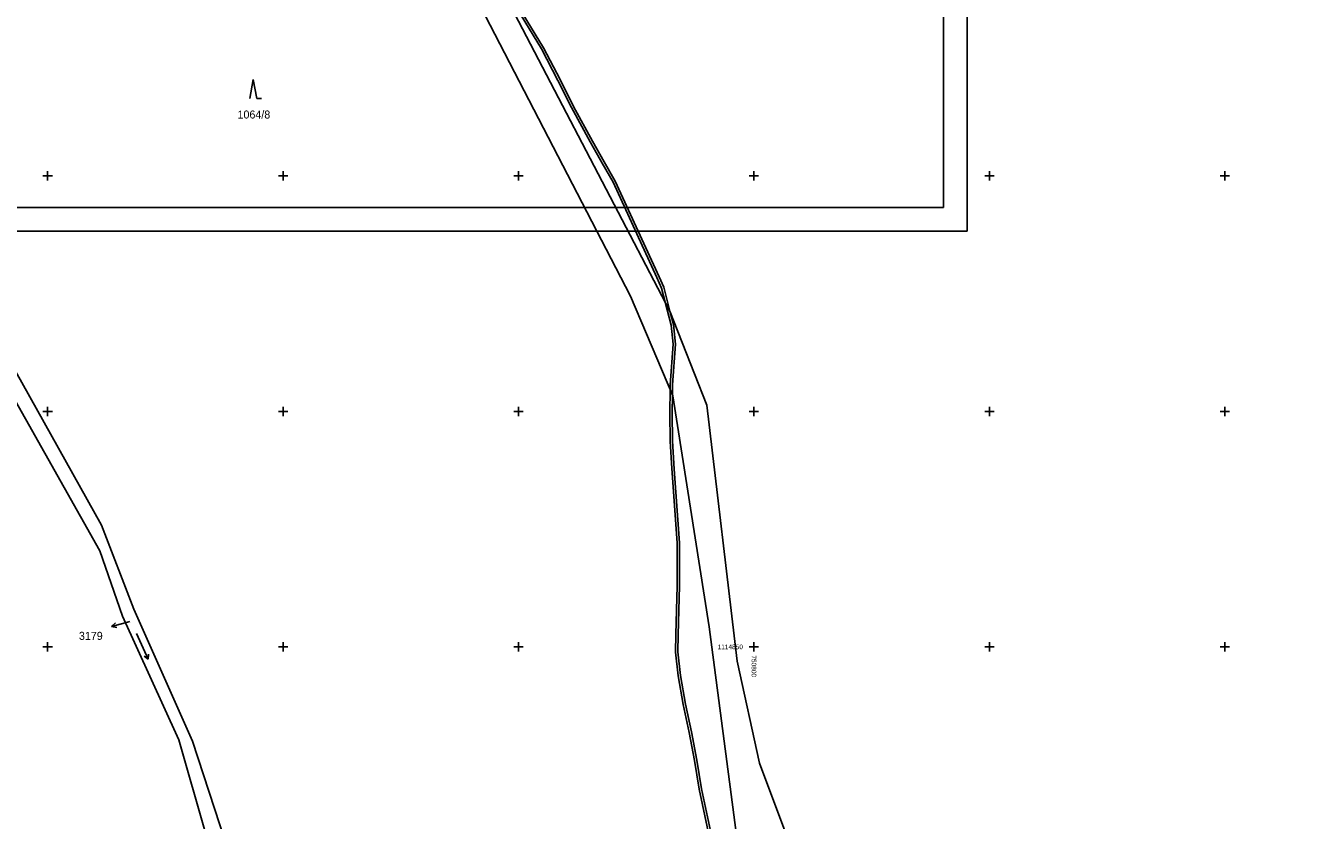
# Model space of a CAD drawing. Extents: x -776734 to -748832, y -1118122 to -976986.
# Drawn here: x -750954.7 to -750683.1, y -1114886.9 to -1114718.1 of the extents above; entities that cross this region are included whole.
import ezdxf

# ---------------------------------------------------------------- set-up
doc = ezdxf.new("R2010")
doc.units = 0
for name, color, linetype in [('KM_Hranice parcel', 7, 'Continuous'), ('KM_Parcelní čísla', 7, 'Continuous'), ('KM_Pop  PČ popisy', 7, 'Continuous'), ('KM_Věcná břemena k části', 7, 'Continuous'), ('KM_Značky kultur', 7, 'Continuous'), ('Legenda 1 rámy + tabulka + severka', 7, 'Continuous'), ('Level 61 Křížky', 7, 'Continuous')]:
    doc.layers.add(name, color=color, linetype=linetype)

msp = doc.modelspace()

# ---------------------------------------------------------------- linework, layer by layer
at = {"layer": 'KM_Hranice parcel'}
for points in [[(-750670.16, -1114976.1), (-750672.09, -1114956.8), (-750700.84, -1114952.52), (-750709.51, -1114952.05), (-750748.78, -1114936.22), (-750768.56, -1114928.51), (-750782.18, -1114919.09), (-750798.79, -1114874.71), (-750803.56, -1114853.05), (-750810, -1114798.7), (-750817.87, -1114778.74), (-750898.99, -1114623.24)], [(-750903.28, -1114626.63), (-750826.19, -1114775.52), (-750817.2, -1114796.72), (-750809.54, -1114845.73), (-750803.72, -1114890), (-750794.3, -1114916.76)], [(-750997.46, -1114741.7), (-750978.05, -1114765.28), (-750969.16, -1114778.52), (-750962.32, -1114788.16), (-750938.94, -1114829.62), (-750934.13, -1114843.48), (-750922.16, -1114869.76), (-750916.43, -1114889.76), (-750902.23, -1114930.6), (-750902.79, -1114933.66), (-750960.73, -1114993.79)], [(-750993.96, -1114740.18), (-750966.03, -1114775.14), (-750938.54, -1114824.14), (-750931.67, -1114842), (-750919.22, -1114870), (-750898.31, -1114934.18), (-750963.98, -1115002.27)]]:
    msp.add_lwpolyline(points, dxfattribs=at)
at = {"layer": 'KM_Pop  PČ popisy'}
for p, q in [((-750933.51, -1114844.87), (-750936.409, -1114845.647)), ((-750936.409, -1114845.647), (-750935.571, -1114844.904)), ((-750932.58, -1114844.62), (-750933.51, -1114844.87)), ((-750936.409, -1114845.647), (-750935.312, -1114845.871))]:
    msp.add_line(p, q, dxfattribs=at)
at = {"layer": 'KM_Věcná břemena k části'}
for points in [[(-750850.43, -1114714.32), (-750845.15, -1114723.04), (-750841.62, -1114729.71), (-750838.74, -1114735.46)], [(-750809.23, -1114889.05), (-750811.14, -1114880.14), (-750812.16, -1114874.09), (-750813.28, -1114868.07), (-750814.53, -1114862.13), (-750815.61, -1114856.08), (-750816.18, -1114851.08), (-750816.06, -1114847.42), (-750815.84, -1114837.05), (-750815.84, -1114827.91), (-750816.92, -1114812.28), (-750817.28, -1114806.27), (-750817.39, -1114800.39), (-750817.32, -1114796.44), (-750817.28, -1114794.37), (-750816.66, -1114785.74), (-750817.11, -1114781.57), (-750817.87, -1114778.74), (-750819.17, -1114773.63), (-750820.15, -1114771.41), (-750829.44, -1114751.12), (-750831.82, -1114747.03), (-750834.3, -1114742.59), (-750838.29, -1114735.24), (-750841.16, -1114729.51), (-750844.71, -1114722.8), (-750849.99, -1114714.08)], [(-750838.74, -1114735.46), (-750834.76, -1114742.79), (-750832.24, -1114747.3), (-750829.88, -1114751.35), (-750820.64, -1114771.54), (-750819.65, -1114773.8), (-750818.86, -1114776.84), (-750817.61, -1114781.66), (-750817.16, -1114785.75), (-750817.78, -1114794.36), (-750817.8, -1114795.31), (-750817.89, -1114800.39), (-750817.78, -1114806.31), (-750817.43, -1114812.14), (-750816.34, -1114827.92), (-750816.34, -1114837.04), (-750816.56, -1114847.39), (-750816.68, -1114851.1), (-750816.11, -1114856.16), (-750815.01, -1114862.26), (-750813.76, -1114868.18), (-750812.65, -1114874.16), (-750811.64, -1114880.2), (-750809.71, -1114889.21)]]:
    msp.add_lwpolyline(points, dxfattribs=at)
at = {"layer": 'KM_Značky kultur'}
for p, q in [((-750906.3349, -1114729.5512), (-750907.0849, -1114733.5512)), ((-750905.5849, -1114733.5512), (-750906.3349, -1114729.5512)), ((-750905.5849, -1114733.5512), (-750904.5889, -1114733.5512)), ((-750931.101, -1114847.149), (-750928.661, -1114852.63)), ((-750928.661, -1114852.63), (-750929.516, -1114851.941)), ((-750928.661, -1114852.63), (-750928.6, -1114851.533))]:
    msp.add_line(p, q, dxfattribs=at)
at = {"layer": 'Legenda 1 rámy + tabulka + severka'}
for p, q in [((-750759.7143, -1114756.7085), (-750759.7143, -1114346.7085)), ((-750754.7143, -1114761.7085), (-750754.7143, -1114551.7085)), ((-750759.7143, -1114756.7085), (-751051.7143, -1114756.7085)), ((-750754.7143, -1114761.7085), (-751051.7143, -1114761.7085)), ((-750754.7143, -1114761.7085), (-751051.7143, -1114761.7085)), ((-750754.7143, -1114761.7085), (-751051.7143, -1114761.7085))]:
    msp.add_line(p, q, dxfattribs=at)
at = {"layer": 'Level 61 Křížky'}
for p, q in [((-750951, -1114750), (-750949, -1114750)), ((-750950, -1114750), (-750950, -1114749)), ((-750950, -1114751), (-750950, -1114750)), ((-750901, -1114750), (-750899, -1114750)), ((-750900, -1114750), (-750900, -1114749)), ((-750900, -1114751), (-750900, -1114750)), ((-750851, -1114750), (-750849, -1114750)), ((-750850, -1114750), (-750850, -1114749)), ((-750850, -1114751), (-750850, -1114750)), ((-750801, -1114750), (-750799, -1114750)), ((-750800, -1114750), (-750800, -1114749)), ((-750800, -1114751), (-750800, -1114750)), ((-750751, -1114750), (-750749, -1114750)), ((-750750, -1114750), (-750750, -1114749)), ((-750750, -1114751), (-750750, -1114750)), ((-750701, -1114750), (-750699, -1114750)), ((-750700, -1114750), (-750700, -1114749)), ((-750700, -1114751), (-750700, -1114750)), ((-750950, -1114800), (-750950, -1114799)), ((-750900, -1114800), (-750900, -1114799)), ((-750850, -1114800), (-750850, -1114799)), ((-750800, -1114800), (-750800, -1114799)), ((-750750, -1114800), (-750750, -1114799)), ((-750700, -1114800), (-750700, -1114799)), ((-750951, -1114800), (-750949, -1114800)), ((-750950, -1114801), (-750950, -1114800)), ((-750901, -1114800), (-750899, -1114800)), ((-750900, -1114801), (-750900, -1114800)), ((-750851, -1114800), (-750849, -1114800)), ((-750850, -1114801), (-750850, -1114800)), ((-750801, -1114800), (-750799, -1114800)), ((-750800, -1114801), (-750800, -1114800)), ((-750751, -1114800), (-750749, -1114800)), ((-750750, -1114801), (-750750, -1114800)), ((-750701, -1114800), (-750699, -1114800)), ((-750700, -1114801), (-750700, -1114800)), ((-750951, -1114850), (-750949, -1114850)), ((-750950, -1114850), (-750950, -1114849)), ((-750950, -1114851), (-750950, -1114850)), ((-750901, -1114850), (-750899, -1114850)), ((-750900, -1114850), (-750900, -1114849)), ((-750900, -1114851), (-750900, -1114850)), ((-750851, -1114850), (-750849, -1114850)), ((-750850, -1114850), (-750850, -1114849)), ((-750850, -1114851), (-750850, -1114850)), ((-750801, -1114850), (-750799, -1114850)), ((-750800, -1114850), (-750800, -1114849)), ((-750800, -1114851), (-750800, -1114850)), ((-750751, -1114850), (-750749, -1114850)), ((-750750, -1114850), (-750750, -1114849)), ((-750750, -1114851), (-750750, -1114850)), ((-750701, -1114850), (-750699, -1114850)), ((-750700, -1114850), (-750700, -1114849)), ((-750700, -1114851), (-750700, -1114850))]:
    msp.add_line(p, q, dxfattribs=at)

# ---------------------------------------------------------------- texts
at = {"layer": 'KM_Parcelní čísla'}
for s, p in [('1064/8', (-750909.6749, -1114737.8112)), ('3179', (-750943.358, -1114848.508))]:
    msp.add_text(s, height=1.7, dxfattribs=at).set_placement(p)
at = {"layer": 'Level 61 Křížky'}
for s, rotation, p in [('1114850', 360, (-750807.7139, -1114850.5)), ('750800', 270, (-750800.5, -1114851.8017))]:
    msp.add_text(s, height=1, rotation=rotation, dxfattribs=at).set_placement(p)

doc.saveas('drawing.dxf')
